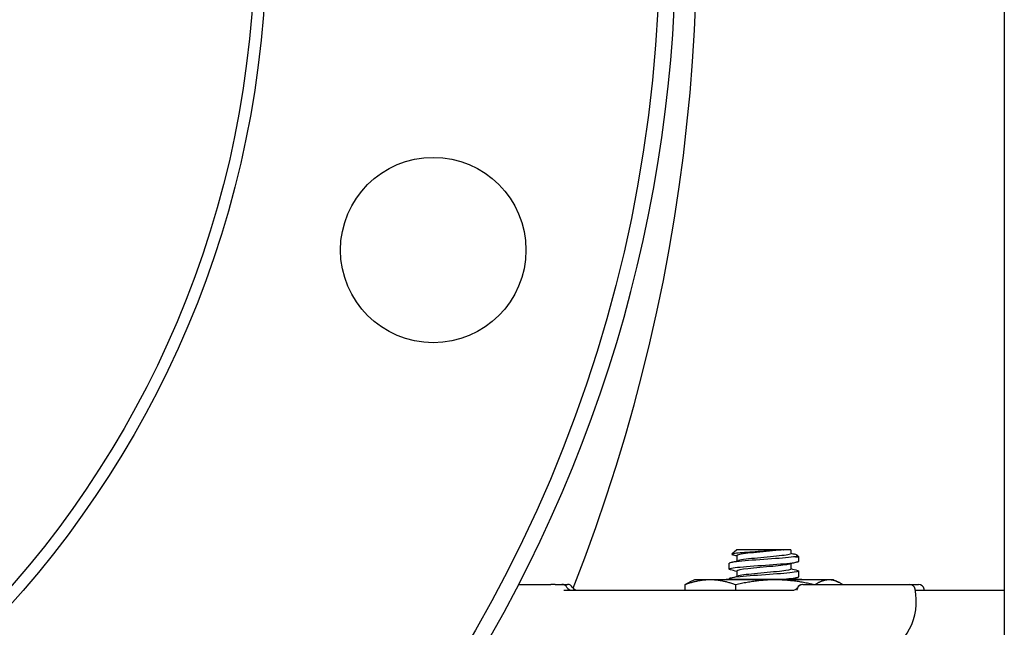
# Model space of a CAD drawing. Header units: inches. Extents: x 18 to 846, y -67 to 561.
# Tile 471 of 656: x 439.23 to 444.54, y 264.89 to 268.17. Entities that reach past the tile are written whole.
import ezdxf

# ---------------------------------------------------------------- set-up
doc = ezdxf.new("R2010")
doc.units = ezdxf.units.IN
doc.header["$LTSCALE"] = 24
doc.header["$MEASUREMENT"] = 0
doc.layers.add('Visible (ANSI)', color=7, linetype='Continuous', lineweight=30)

msp = doc.modelspace()

# ---------------------------------------------------------------- linework, layer by layer
at = {"layer": 'Visible (ANSI)'}
for p, q in [((444.53743, 293.04286), (444.53743, 257.29286)), ((443.09397, 265.30649), (443.06749, 265.28202)), ((443.34538, 265.30649), (443.09397, 265.30649)), ((443.34538, 265.30649), (443.3468, 265.30649)), ((443.38676, 265.30649), (443.3468, 265.30649)), ((443.38676, 265.30649), (443.38676, 265.28566)), ((443.05343, 265.20232), (443.05343, 265.23321)), ((443.0951, 265.27488), (443.0951, 265.24622)), ((443.38676, 265.23099), (443.38676, 265.20232)), ((443.41046, 265.26903), (443.42843, 265.26903)), ((443.41963, 265.27715), (443.42843, 265.26903)), ((443.42843, 265.24399), (443.42843, 265.26903)), ((443.0951, 265.19155), (443.0951, 265.16288)), ((443.42843, 265.16066), (443.42843, 265.19155)), ((442.86593, 265.14399), (442.84016, 265.13197)), ((442.95091, 265.14399), (442.86593, 265.14399)), ((443.3018, 265.14399), (442.95091, 265.14399)), ((443.03708, 265.14661), (443.03446, 265.14399)), ((443.44478, 265.14661), (443.03708, 265.14661)), ((443.05343, 265.14661), (443.05343, 265.14988)), ((443.59182, 265.14399), (443.3018, 265.14399)), ((443.38676, 265.14765), (443.38676, 265.14661)), ((443.44478, 265.14661), (443.4474, 265.14399)), ((443.61593, 265.14399), (443.59182, 265.14399)), ((443.61593, 265.14399), (443.6417, 265.13197)), ((441.91815, 265.11911), (442.09133, 265.11911)), ((442.11456, 265.11911), (442.09133, 265.11911)), ((442.11456, 265.11911), (442.15129, 265.11911)), ((442.15129, 265.11911), (442.18159, 265.11911)), ((442.16184, 265.08786), (443.39702, 265.08786)), ((442.81366, 265.11694), (442.81366, 265.08786)), ((443.08816, 265.11694), (443.08816, 265.08786)), ((443.44999, 265.11911), (443.44959, 265.11911)), ((443.45, 265.11911), (444.02563, 265.11911)), ((444.02563, 265.11911), (444.07467, 265.11911)), ((444.05746, 265.08786), (444.53743, 265.08786))]:
    msp.add_line(p, q, dxfattribs=at)
for centre, radius in [((435.17843, 268.60536), 7.5), ((435.17843, 268.60536), 5.378), ((435.17843, 268.60536), 5.315), ((441.45695, 266.92304), 0.5)]:
    msp.add_circle(centre, radius, dxfattribs=at)
for centre, radius, start, end in [((433.3306, 268.60536), 9.54783, 338.457142, 43.918627), ((435.17843, 268.60536), 7.588, 134.247392, 45.752608), ((442.15129, 265.08786), 0.03125, 30, 90), ((442.20541, 265.11911), 0.03125, 210, 270), ((442.18159, 265.08786), 0.03125, 30, 90), ((442.23572, 265.11911), 0.03125, 210, 270), ((443.73782, 265.02911), 0.325, 168.46304, 169.61462), ((443.45, 265.08786), 0.03125, 90, 168.46304), ((443.44959, 265.08786), 0.03125, 90, 154.03741), ((443.73782, 265.02911), 0.325, 215.65173, 11.53696), ((444.02563, 265.08786), 0.03125, 11.53696, 90), ((444.07467, 265.08786), 0.03125, 11.53696, 90), ((443.78685, 265.02911), 0.325, 10.41457, 11.53696)]:
    msp.add_arc(centre, radius, start, end, dxfattribs=at)
for points, knots in [([(443.34538, 265.30649), (443.33758, 265.30564), (443.32867, 265.30481), (443.308, 265.30305), (443.29612, 265.30214), (443.26468, 265.29987), (443.24459, 265.29853), (443.20373, 265.29584), (443.18337, 265.29451), (443.14508, 265.29182), (443.12761, 265.29049), (443.098, 265.28779), (443.0863, 265.28646), (443.07045, 265.28377), (443.06664, 265.28244), (443.06745, 265.28043), (443.06885, 265.27976), (443.07133, 265.27909)], [-1.5503297, -1.5503297, -1.5503297, -1.5503297, -1.4577971, -1.4577971, -1.3550285, -1.3550285, -1.200467, -1.200467, -1.0416694, -1.0416694, -0.8786368, -0.8786368, -0.7113708, -0.7113708, -0.5398726, -0.5398726, -0.4524454, -0.4524454, -0.4524454, -0.4524454]), ([(443.3468, 265.30649), (443.3145, 265.30222), (443.26499, 265.29794), (443.21857, 265.29367), (443.17216, 265.2894), (443.13011, 265.28513), (443.10965, 265.28086), (443.10011, 265.27886), (443.09539, 265.27687), (443.09542, 265.27488)], [5.4707142, 5.4707142, 5.4707142, 5.4707142, 6.4370964, 6.4370964, 6.4370964, 7.4033745, 7.4033745, 7.4033745, 7.8539816, 7.8539816, 7.8539816, 7.8539816]), ([(443.38648, 265.28566), (443.38655, 265.28405), (443.38354, 265.28245), (443.37729, 265.28085), (443.36064, 265.27658), (443.32149, 265.27231), (443.27589, 265.26803), (443.23028, 265.26376), (443.17948, 265.25949), (443.1443, 265.25522), (443.12579, 265.25297), (443.11187, 265.25072), (443.10366, 265.24847)], [4.712389, 4.712389, 4.712389, 4.712389, 5.0747039, 5.0747039, 5.0747039, 6.041129, 6.041129, 6.041129, 7.0074496, 7.0074496, 7.0074496, 7.515828, 7.515828, 7.515828, 7.515828]), ([(443.41046, 265.26903), (443.41594, 265.27065), (443.41929, 265.27229), (443.42144, 265.27566), (443.42017, 265.27736), (443.41422, 265.28021), (443.41094, 265.28133), (443.40675, 265.28246)], [-0.89666376, -0.89666376, -0.89666376, -0.89666376, -0.7697294, -0.7697294, -0.64162523, -0.64162523, -0.55966115, -0.55966115, -0.55966115, -0.55966115]), ([(443.06038, 265.19878), (443.05185, 265.20109), (443.05126, 265.20339), (443.05948, 265.2057), (443.07378, 265.20972), (443.11446, 265.21373), (443.16658, 265.21775), (443.21853, 265.22175), (443.28072, 265.22575), (443.33045, 265.22976), (443.38057, 265.23379), (443.41692, 265.23783), (443.42602, 265.24186), (443.42762, 265.24257), (443.42838, 265.24328), (443.42832, 265.24399)], [-14.4041511, -14.4041511, -14.4041511, -14.4041511, -13.8824397, -13.8824397, -13.8824397, -12.9741281, -12.9741281, -12.9741281, -12.0686207, -12.0686207, -12.0686207, -11.1558883, -11.1558883, -11.1558883, -10.9955743, -10.9955743, -10.9955743, -10.9955743]), ([(443.41046, 265.26903), (443.38623, 265.26501), (443.33752, 265.261), (443.28219, 265.25699), (443.22686, 265.25298), (443.16611, 265.24897), (443.12221, 265.24495), (443.07939, 265.24104), (443.0535, 265.23713), (443.05343, 265.23321)], [5.153766, 5.153766, 5.153766, 5.153766, 6.061332, 6.061332, 6.061332, 6.968806, 6.968806, 6.968806, 7.8539816, 7.8539816, 7.8539816, 7.8539816]), ([(443.37849, 265.22873), (443.36383, 265.22475), (443.32989, 265.22077), (443.28854, 265.21679), (443.24417, 265.21252), (443.19249, 265.20825), (443.15465, 265.20398), (443.1179, 265.19984), (443.09518, 265.19569), (443.0951, 265.19155)], [11.3337279, 11.3337279, 11.3337279, 11.3337279, 12.2338185, 12.2338185, 12.2338185, 13.1994868, 13.1994868, 13.1994868, 14.1371669, 14.1371669, 14.1371669, 14.1371669]), ([(443.4217, 265.19509), (443.43421, 265.19166), (443.42832, 265.18824), (443.4048, 265.18482), (443.37725, 265.18081), (443.32612, 265.1768), (443.27013, 265.17279), (443.21414, 265.16878), (443.15451, 265.16477), (443.11305, 265.16076), (443.07556, 265.15713), (443.05367, 265.15351), (443.05347, 265.14988)], [10.7285901, 10.7285901, 10.7285901, 10.7285901, 11.5030786, 11.5030786, 11.5030786, 12.4100129, 12.4100129, 12.4100129, 13.3168593, 13.3168593, 13.3168593, 14.1371669, 14.1371669, 14.1371669, 14.1371669]), ([(443.3867, 265.20232), (443.38646, 265.1986), (443.36859, 265.19488), (443.33806, 265.19116), (443.30304, 265.18689), (443.25234, 265.18262), (443.20671, 265.17835), (443.16108, 265.17408), (443.12178, 265.16981), (443.10488, 265.16554), (443.10435, 265.16541), (443.10384, 265.16527), (443.10336, 265.16514)], [10.9955743, 10.9955743, 10.9955743, 10.9955743, 11.8375116, 11.8375116, 11.8375116, 12.8032209, 12.8032209, 12.8032209, 13.7688308, 13.7688308, 13.7688308, 13.7990133, 13.7990133, 13.7990133, 13.7990133]), ([(443.33275, 265.14661), (443.37494, 265.15005), (443.4076, 265.15349), (443.42108, 265.15693), (443.42595, 265.15817), (443.42828, 265.15941), (443.42819, 265.16066)], [-18.3374763, -18.3374763, -18.3374763, -18.3374763, -17.5597228, -17.5597228, -17.5597228, -17.2787596, -17.2787596, -17.2787596, -17.2787596]), ([(443.39702, 265.08786), (443.40036, 265.08786), (443.40358, 265.08846), (443.40934, 265.09035), (443.41174, 265.09169), (443.41575, 265.09443), (443.41718, 265.09582), (443.41929, 265.09811), (443.41995, 265.09902), (443.42088, 265.1004), (443.42115, 265.10088), (443.4214, 265.10135), (443.42145, 265.10146), (443.42149, 265.10155)], [0, 0, 0, 0, 0.008547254, 0.008547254, 0.018178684, 0.018178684, 0.02951811, 0.02951811, 0.041152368, 0.041152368, 0.052786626, 0.052786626, 0.058171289, 0.058171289, 0.058171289, 0.058171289])]:
    msp.add_open_spline(points, degree=3, knots=knots, dxfattribs=at)
for points in [[(443.38676, 265.28788), (443.39342, 265.28607), (443.40008, 265.28426), (443.40675, 265.28246)], [(443.06007, 265.23675), (443.07451, 265.24063), (443.08894, 265.24452), (443.10335, 265.24847)], [(443.0951, 265.27265), (443.08718, 265.27481), (443.07925, 265.27696), (443.07133, 265.27909)], [(443.42179, 265.24045), (443.40735, 265.23658), (443.39291, 265.23268), (443.3785, 265.22873)], [(443.0951, 265.18932), (443.08343, 265.1925), (443.07175, 265.19565), (443.06007, 265.19878)], [(443.38676, 265.20455), (443.39843, 265.20137), (443.4101, 265.19822), (443.42179, 265.19509)], [(443.06007, 265.15342), (443.07451, 265.15729), (443.08894, 265.16119), (443.10335, 265.16514)], [(443.42179, 265.15712), (443.40883, 265.15364), (443.39589, 265.15015), (443.38296, 265.14661)]]:
    msp.add_open_spline(points, degree=3, dxfattribs=at)
for points, weights in [([(442.95091, 265.14399), (442.88721, 265.14399), (442.81366, 265.11694)], [1, 1.0379548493, 1]), ([(442.81366, 265.11694), (442.82742, 265.12603), (442.84016, 265.13197)], [1, 1.01244739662, 1.01673047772]), ([(443.08816, 265.11694), (443.01461, 265.14399), (442.95091, 265.14399)], [1, 1.0379548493, 1]), ([(443.3018, 265.14399), (443.20265, 265.14399), (443.08816, 265.11694)], [1, 1.0379548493, 1]), ([(443.50606, 265.11911), (443.39715, 265.14399), (443.3018, 265.14399)], [1.0028933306, 1.03644839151, 1]), ([(443.59182, 265.14399), (443.55772, 265.14399), (443.51878, 265.11911)], [1, 1.03644839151, 1.0028933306]), ([(443.66485, 265.11911), (443.62591, 265.14399), (443.59182, 265.14399)], [1.0028933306, 1.03644839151, 1])]:
    msp.add_rational_spline(points, weights, degree=2, dxfattribs=at)

doc.saveas('drawing.dxf')
